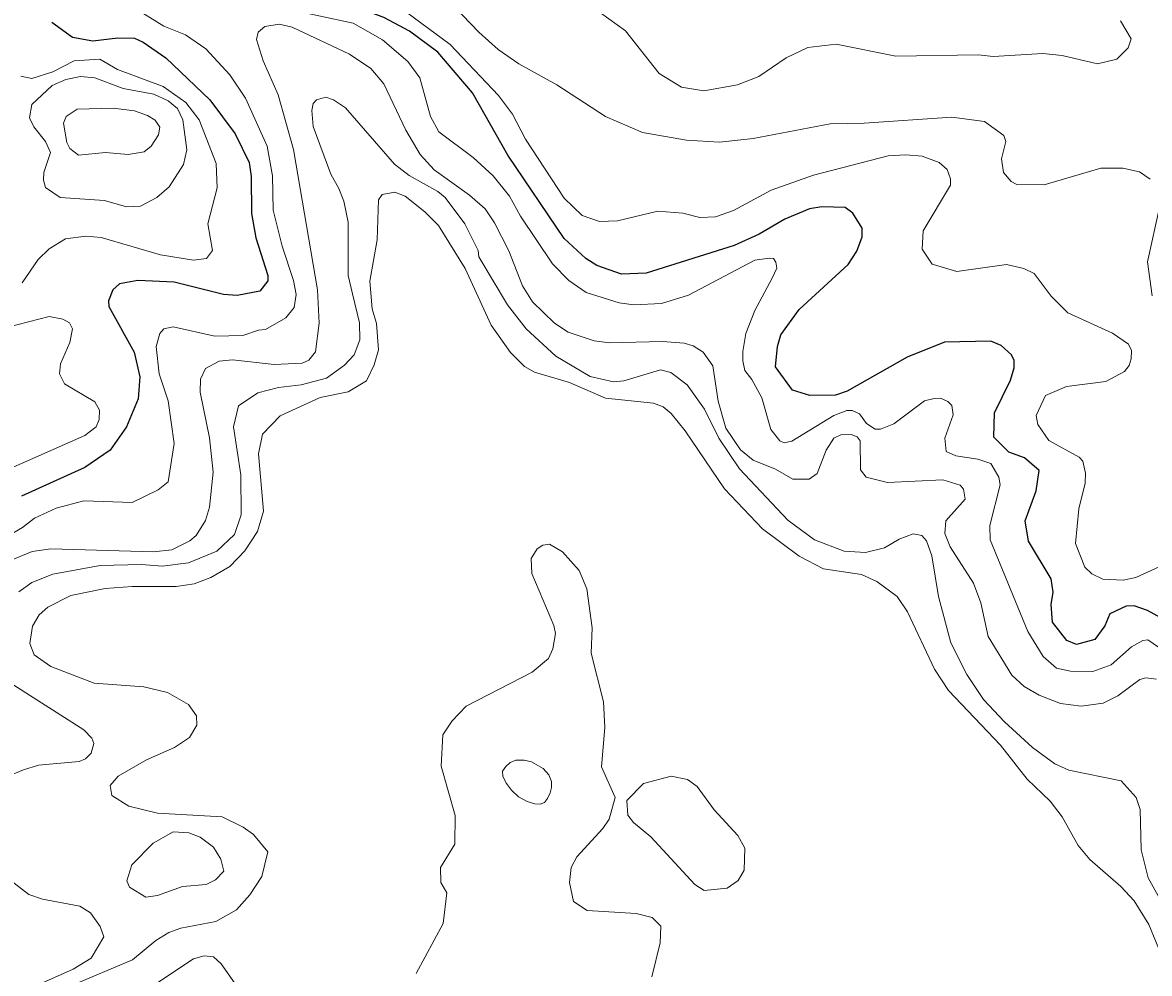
# Model space of a CAD drawing. Extents: x 673.6 to 698.9, y 7012 to 7040.1.
# Drawn here: x 693.729 to 695.502, y 7022.803 to 7024.299 of the extents above; entities that cross this region are included whole.
import ezdxf

# ---------------------------------------------------------------- set-up
doc = ezdxf.new("R2010")
doc.units = 0
doc.header["$LTSCALE"] = 0.032
doc.layers.add('1', color=7, linetype='Continuous', lineweight=25)
doc.layers.add('2', color=7, linetype='Continuous', lineweight=13)

msp = doc.modelspace()

# ---------------------------------------------------------------- linework, layer by layer
at = {"layer": '1'}
for points in [[(694.4922, 7024.0904), (694.4366, 7024.1885), (694.3822, 7024.2526), (694.3377, 7024.2858), (694.2971, 7024.307), (694.215, 7024.3384)], [(693.7749, 7024.3), (693.8073, 7024.276), (693.8394, 7024.2705), (693.8784, 7024.2753), (693.9048, 7024.2745), (693.9186, 7024.2685), (693.9541, 7024.2436), (694.0235, 7024.1774), (694.0632, 7024.124), (694.0853, 7024.0791), (694.0884, 7024.0568), (694.0892, 7023.9989), (694.0957, 7023.9602), (694.1145, 7023.901), (694.1146, 7023.8929), (694.1023, 7023.8765), (694.0666, 7023.8695), (694.0449, 7023.8713), (693.9672, 7023.8908), (693.91, 7023.8933), (693.8813, 7023.8882), (693.8706, 7023.8784), (693.8641, 7023.8612), (693.8644, 7023.8522), (693.9043, 7023.7806), (693.9132, 7023.7416), (693.9108, 7023.707), (693.8923, 7023.663), (693.8665, 7023.6262), (693.8266, 7023.5992), (693.7273, 7023.5537)], [(695.5243, 7023.36), (695.4987, 7023.3741), (695.4776, 7023.3812), (695.4654, 7023.3808), (695.4392, 7023.3684), (695.4317, 7023.3497), (695.4157, 7023.3281), (695.3872, 7023.3206), (695.3717, 7023.3265), (695.3492, 7023.3555), (695.3473, 7023.3833), (695.3505, 7023.403), (695.3469, 7023.4239), (695.3113, 7023.4828), (695.3062, 7023.5151), (695.3234, 7023.562), (695.3282, 7023.5943), (695.3053, 7023.6141), (695.2805, 7023.6231), (695.2568, 7023.6466), (695.258, 7023.6849), (695.2832, 7023.7363), (695.2889, 7023.756), (695.2889, 7023.7671), (695.2845, 7023.776), (695.2686, 7023.791), (695.2523, 7023.7979), (695.1792, 7023.7963), (695.1205, 7023.7728), (695.0264, 7023.7192), (695.0079, 7023.7129), (694.9672, 7023.7124), (694.94, 7023.7204), (694.9134, 7023.7572), (694.9166, 7023.7896), (694.9216, 7023.8076), (694.9506, 7023.8475), (695.0276, 7023.9186), (695.0412, 7023.9393), (695.0498, 7023.9618), (695.0498, 7023.9754), (695.035, 7023.9992), (695.0231, 7024.0082), (694.9862, 7024.009), (694.9668, 7024.0058), (694.9282, 7023.9897), (694.8876, 7023.9662), (694.8482, 7023.9481), (694.71, 7023.9047), (694.671, 7023.9032), (694.6323, 7023.9167), (694.6148, 7023.928), (694.581, 7023.9593), (694.4922, 7024.0904)]]:
    msp.add_lwpolyline(points, dxfattribs=at)
at = {"layer": '2'}
for points in [[(694.3091, 7024.333), (694.4014, 7024.2646), (694.4776, 7024.1844), (694.4994, 7024.155), (694.5201, 7024.1156), (694.581, 7024.0229), (694.6091, 7023.9954), (694.6365, 7023.9861), (694.6649, 7023.9872), (694.7282, 7024.0025), (694.7676, 7023.9993), (694.7946, 7023.9926), (694.8192, 7023.9932), (694.8472, 7024.0035), (694.9064, 7024.0356), (694.973, 7024.0588), (695.0909, 7024.0895), (695.1184, 7024.0912), (695.144, 7024.0888), (695.1707, 7024.0788), (695.1836, 7024.0681), (695.1887, 7024.0534), (695.1887, 7024.0431), (695.146, 7023.9712), (695.1444, 7023.9428), (695.1601, 7023.9187), (695.1989, 7023.9072), (695.2771, 7023.9186), (695.3041, 7023.912), (695.3204, 7023.9044), (695.3471, 7023.8688), (695.3733, 7023.8423), (695.4434, 7023.8102), (695.4686, 7023.7931), (695.4733, 7023.783), (695.473, 7023.7699), (695.47, 7023.7596), (695.4627, 7023.75), (695.433, 7023.7345), (695.3711, 7023.7264), (695.338, 7023.712), (695.3235, 7023.6808), (695.326, 7023.6664), (695.3436, 7023.6413), (695.3911, 7023.6153), (695.3972, 7023.6089), (695.4012, 7023.5902), (695.4008, 7023.5743), (695.3908, 7023.5341)], [(694.4467, 7024.2839), (694.3953, 7024.3381)], [(693.9182, 7024.3139), (693.9511, 7024.2935), (693.9852, 7024.2796), (694.0172, 7024.2579), (694.055, 7024.2169), (694.0793, 7024.18), (694.1138, 7024.1045), (694.122, 7024.0581), (694.1229, 7024.0038), (694.1372, 7023.9471), (694.1551, 7023.8933), (694.159, 7023.871)], [(695.0053, 7023.6808), (694.9392, 7023.6403), (694.9269, 7023.6376), (694.92, 7023.6408), (694.906, 7023.6585), (694.8919, 7023.7086), (694.8762, 7023.7374), (694.8651, 7023.7518), (694.8618, 7023.7667), (694.8618, 7023.7817), (694.8669, 7023.8098), (694.881, 7023.8458), (694.9083, 7023.897), (694.9153, 7023.9128), (694.914, 7023.9219), (694.9101, 7023.9277), (694.9042, 7023.9286), (694.8807, 7023.9253), (694.7766, 7023.8704), (694.7342, 7023.8572), (694.6904, 7023.8547), (694.6674, 7023.858), (694.6156, 7023.8745), (694.5883, 7023.893), (694.5623, 7023.9195), (694.5123, 7023.9946), (694.4949, 7024.0258), (694.4691, 7024.0582), (694.4375, 7024.0866), (694.3837, 7024.1272), (694.3708, 7024.1512), (694.3538, 7024.2124), (694.3347, 7024.2378), (694.2949, 7024.2718), (694.2489, 7024.2982), (694.1409, 7024.3211)], [(694.6381, 7024.3147), (694.6774, 7024.286), (694.7304, 7024.2191), (694.7657, 7024.1976), (694.8004, 7024.1917), (694.8538, 7024.2014), (694.8872, 7024.2142), (694.9304, 7024.2438), (694.9644, 7024.2597), (695.0087, 7024.2653), (695.1027, 7024.2461), (695.2322, 7024.2482), (695.2557, 7024.2458), (695.334, 7024.2506), (695.3645, 7024.2474), (695.42, 7024.2344), (695.4505, 7024.2413), (695.4685, 7024.2593), (695.4728, 7024.2736), (695.4564, 7024.3019)], [(694.5872, 7023.8119), (694.5656, 7023.8261), (694.531, 7023.8597), (694.5155, 7023.8848), (694.4937, 7023.9397), (694.4715, 7023.9841), (694.4565, 7024.0058), (694.432, 7024.0276), (694.3762, 7024.0672), (694.3544, 7024.0914), (694.332, 7024.1298), (694.2973, 7024.2027), (694.2767, 7024.2267), (694.2434, 7024.2492), (694.1527, 7024.292), (694.1327, 7024.2966), (694.1097, 7024.2928), (694.0993, 7024.2843), (694.0968, 7024.2726), (694.1074, 7024.2389), (694.1309, 7024.1852), (694.1549, 7024.0995), (694.1926, 7023.8784), (694.1952, 7023.8262), (694.1899, 7023.7811), (694.179, 7023.768), (694.1687, 7023.7634), (694.1246, 7023.761), (694.0593, 7023.7683), (694.0379, 7023.7665), (694.0165, 7023.7545), (694.0088, 7023.738), (694.0082, 7023.7176), (694.0227, 7023.6456), (694.0284, 7023.5916), (694.0227, 7023.5364), (694.0164, 7023.5156), (694.0017, 7023.4921), (693.9919, 7023.4837), (693.9637, 7023.4695), (693.9345, 7023.4663), (693.773, 7023.4709), (693.7436, 7023.467), (693.6995, 7023.4484)], [(694.7042, 7024.1264), (694.646, 7024.1514), (694.5695, 7024.2011), (694.5095, 7024.234), (694.4773, 7024.257), (694.4467, 7024.2839)], [(693.7281, 7023.8898), (693.7534, 7023.9264), (693.7708, 7023.9429), (693.7961, 7023.9589), (693.8284, 7023.9631), (693.8522, 7023.9607), (693.9459, 7023.9336), (693.9977, 7023.9253), (694.0182, 7023.9277), (694.0276, 7023.9403), (694.0202, 7023.9822), (694.0349, 7024.0391), (694.0334, 7024.0774), (694.0067, 7024.1461), (693.9854, 7024.1735), (693.95, 7024.1983), (693.8781, 7024.2254), (693.8505, 7024.2416), (693.8099, 7024.2391), (693.7764, 7024.2218), (693.7432, 7024.2113), (693.7258, 7024.2147)], [(694.4916, 7023.8549), (694.4467, 7023.9305), (694.4456, 7023.9402), (694.4246, 7023.9825), (694.3935, 7024.0236), (694.3822, 7024.0331), (694.3368, 7024.0583), (694.3138, 7024.0762), (694.2371, 7024.1652), (694.2178, 7024.1774), (694.206, 7024.1816), (694.1911, 7024.1774), (694.1862, 7024.1717), (694.1837, 7024.1607), (694.1858, 7024.1354), (694.2138, 7024.0607), (694.2265, 7024.038), (694.2344, 7024.0181), (694.2412, 7023.9848), (694.2412, 7023.901), (694.2478, 7023.8723), (694.2589, 7023.8267), (694.2595, 7023.8), (694.2503, 7023.776), (694.2353, 7023.76), (694.2072, 7023.7394), (694.1669, 7023.7288), (694.1316, 7023.7247), (694.0987, 7023.7164), (694.0687, 7023.6959), (694.0605, 7023.6627), (694.072, 7023.5876), (694.0728, 7023.5246), (694.0624, 7023.4934), (694.0343, 7023.4674), (693.9897, 7023.4488), (693.9482, 7023.4438), (693.9157, 7023.4462), (693.8506, 7023.4445), (693.7762, 7023.4311), (693.7431, 7023.4178), (693.7228, 7023.4034)], [(695.5031, 7024.0528), (695.4859, 7024.0642), (695.4599, 7024.0699), (695.4253, 7024.0699), (695.3363, 7024.0436), (695.2931, 7024.0445), (695.2843, 7024.0492), (695.2722, 7024.0632), (695.2692, 7024.0848), (695.2757, 7024.1122), (695.2729, 7024.1213), (695.2421, 7024.1432), (695.1907, 7024.1504), (695.0531, 7024.1406), (694.9994, 7024.1397), (694.8785, 7024.1168), (694.8255, 7024.111), (694.7733, 7024.1142), (694.7042, 7024.1264)], [(694.1054, 7022.9553), (694.1146, 7022.9939), (694.0919, 7023.0215), (694.0757, 7023.033), (694.0426, 7023.0491), (693.9408, 7023.0548), (693.8962, 7023.066), (693.8694, 7023.0826), (693.8665, 7023.0984), (693.8794, 7023.113), (693.9236, 7023.139), (693.9676, 7023.1585), (693.9912, 7023.174), (694.0027, 7023.1936), (694.0026, 7023.2084), (693.9896, 7023.2258), (693.9568, 7023.245), (693.9196, 7023.2539), (693.8416, 7023.2597), (693.7731, 7023.2859), (693.7472, 7023.3043), (693.74, 7023.3221), (693.7445, 7023.3493), (693.7549, 7023.3672), (693.7685, 7023.3793), (693.8045, 7023.3976), (693.8588, 7023.4083), (693.9011, 7023.4116), (693.9704, 7023.4117), (693.9987, 7023.4157), (694.0251, 7023.4256), (694.0549, 7023.4433), (694.0787, 7023.468), (694.0984, 7023.4982), (694.1079, 7023.5301), (694.0998, 7023.6207), (694.1061, 7023.6515), (694.1339, 7023.6805), (694.1969, 7023.7089), (694.2413, 7023.718), (694.2698, 7023.7355), (694.2822, 7023.7606), (694.2888, 7023.784), (694.2855, 7023.8254), (694.279, 7023.8484), (694.275, 7023.892), (694.2865, 7023.9573), (694.2889, 7024.0202), (694.2948, 7024.0285), (694.3147, 7024.0321), (694.3307, 7024.0262), (694.3615, 7024.0015), (694.383, 7023.9797), (694.4252, 7023.9121), (694.4658, 7023.8231), (694.4967, 7023.7798), (694.5183, 7023.7581), (694.5342, 7023.7489), (694.5891, 7023.7328), (694.6457, 7023.7083), (694.7216, 7023.7002), (694.7366, 7023.6942), (694.7494, 7023.684), (694.7712, 7023.6569), (694.8333, 7023.5654), (694.8927, 7023.5023), (694.9509, 7023.4593), (694.9888, 7023.4397), (695.0489, 7023.4305), (695.0727, 7023.4194), (695.1048, 7023.396), (695.1212, 7023.3717), (695.1637, 7023.2817), (695.1857, 7023.2479), (695.2673, 7023.1621), (695.3094, 7023.1087), (695.3456, 7023.0739), (695.3647, 7023.049), (695.3897, 7023.0043), (695.408, 7022.9821), (695.4569, 7022.9397), (695.4777, 7022.9172), (695.5009, 7022.88), (695.5248, 7022.8211)], [(695.5061, 7023.8691), (695.4985, 7023.9224), (695.5182, 7024.0107)], [(694.159, 7023.871), (694.1563, 7023.8508), (694.1431, 7023.8345), (694.111, 7023.816), (694.0997, 7023.8152), (694.0754, 7023.8068)], [(694.6747, 7023.7352), (694.6586, 7023.7339), (694.6217, 7023.7421), (694.568, 7023.7744), (694.5212, 7023.817), (694.4916, 7023.8549)], [(693.7045, 7023.5955), (693.8266, 7023.6493), (693.8444, 7023.6632), (693.8493, 7023.6745), (693.85, 7023.6891), (693.8425, 7023.7025), (693.7948, 7023.7308), (693.787, 7023.7465), (693.7883, 7023.7619), (693.8032, 7023.7955), (693.8072, 7023.8174), (693.8026, 7023.8267), (693.7922, 7023.8324), (693.7705, 7023.8364), (693.7058, 7023.8196)], [(694.0754, 7023.8068), (694.031, 7023.8054), (693.9657, 7023.8202), (693.9512, 7023.8174), (693.9445, 7023.8099), (693.9389, 7023.7892), (693.9438, 7023.7461), (693.9578, 7023.7039), (693.9675, 7023.6369), (693.9577, 7023.5764), (693.9419, 7023.5637), (693.9012, 7023.5438), (693.825, 7023.5465), (693.7815, 7023.5348), (693.7474, 7023.5193), (693.7289, 7023.5044), (693.6954, 7023.4852)], [(694.784, 7023.7903), (694.7696, 7023.7946), (694.7356, 7023.7971), (694.6524, 7023.7954), (694.628, 7023.7982), (694.5872, 7023.8119)], [(695.5127, 7023.2656), (695.4963, 7023.2679), (695.4868, 7023.2654), (695.4522, 7023.2398), (695.4287, 7023.2283), (695.3945, 7023.2235), (695.3619, 7023.2274), (695.3285, 7023.2407), (695.3048, 7023.2544), (695.2854, 7023.2721), (695.2479, 7023.3329), (695.2364, 7023.3859), (695.2251, 7023.4167), (695.1884, 7023.474), (695.18, 7023.4951), (695.1815, 7023.5152), (695.2117, 7023.5492), (695.2094, 7023.5646), (695.204, 7023.5713), (695.1769, 7023.5795), (695.0898, 7023.5753), (695.0561, 7023.5838), (695.0472, 7023.5952), (695.0466, 7023.6407), (695.0417, 7023.6474), (695.0324, 7023.6508), (695.0162, 7023.6501), (695.0051, 7023.6453), (694.9932, 7023.6261), (694.9792, 7023.5894), (694.9662, 7023.5808), (694.9408, 7023.5806), (694.9134, 7023.5965), (694.8785, 7023.6104), (694.8586, 7023.6268), (694.8354, 7023.6607), (694.8231, 7023.7031), (694.8148, 7023.759), (694.7994, 7023.7805), (694.784, 7023.7903)], [(695.5289, 7022.9001), (695.4996, 7022.9532), (695.4886, 7022.9971), (695.487, 7023.0605), (695.4811, 7023.0795), (695.4574, 7023.1058), (695.3747, 7023.1228), (695.3527, 7023.1325), (695.3179, 7023.1583), (695.2736, 7023.1986), (695.2408, 7023.2339), (695.2142, 7023.2733), (695.1893, 7023.3228), (695.1698, 7023.3957), (695.1592, 7023.4598), (695.1512, 7023.4838), (695.1437, 7023.4918), (695.1299, 7023.4946), (695.1081, 7023.4864), (695.0849, 7023.4724), (695.0551, 7023.4652), (695.0214, 7023.4675), (694.9747, 7023.485), (694.9329, 7023.5162), (694.857, 7023.5971), (694.8243, 7023.6449), (694.8017, 7023.691), (694.7742, 7023.7291), (694.7488, 7023.7482), (694.7327, 7023.7526), (694.6747, 7023.7352)], [(695.5259, 7023.3095), (695.4991, 7023.3278), (695.4915, 7023.3268), (695.4735, 7023.3167), (695.4418, 7023.2885), (695.4126, 7023.2778), (695.3777, 7023.2785), (695.3557, 7023.2829), (695.3344, 7023.3013), (695.3102, 7023.3406), (695.2511, 7023.4852), (695.2504, 7023.5078), (695.2667, 7023.5719), (695.265, 7023.5837), (695.2524, 7023.605), (695.2318, 7023.6121), (695.1969, 7023.6172), (695.1821, 7023.624), (695.1797, 7023.6453), (695.1928, 7023.682), (695.191, 7023.6967), (695.1845, 7023.7029), (695.1728, 7023.7081), (695.163, 7023.7074), (695.148, 7023.7041), (695.0996, 7023.6679), (695.0786, 7023.6591), (695.0701, 7023.6593)], [(695.0701, 7023.6593), (695.0567, 7023.6683), (695.0456, 7023.6833), (695.0339, 7023.6885), (695.0258, 7023.6885), (695.0053, 7023.6808)], [(695.3908, 7023.5341), (695.3854, 7023.4794), (695.4002, 7023.4419), (695.411, 7023.4315), (695.4286, 7023.4231), (695.4606, 7023.4219)], [(694.7187, 7022.7974), (694.7319, 7022.8508), (694.7331, 7022.877), (694.7191, 7022.8906), (694.694, 7022.8972), (694.6172, 7022.9017), (694.5955, 7022.9162), (694.5892, 7022.9459), (694.5921, 7022.9692), (694.6006, 7022.9862), (694.6419, 7023.0308), (694.6516, 7023.0454), (694.6611, 7023.0796), (694.6396, 7023.1278), (694.6447, 7023.1898), (694.643, 7023.23), (694.6235, 7023.3066), (694.6249, 7023.3467), (694.6168, 7023.408), (694.6044, 7023.437), (694.5781, 7023.4661), (694.5576, 7023.4781), (694.5475, 7023.4768), (694.5382, 7023.4712), (694.5289, 7023.4556), (694.5302, 7023.432), (694.5645, 7023.3504), (694.5673, 7023.3377), (694.5629, 7023.3135), (694.5562, 7023.2986), (694.5303, 7023.2766), (694.4268, 7023.2231), (694.4045, 7023.2002), (694.3901, 7023.1782), (694.3875, 7023.129), (694.4095, 7023.0513), (694.4088, 7023.0061), (694.3863, 7022.9692), (694.3866, 7022.9461), (694.3965, 7022.9297), (694.3903, 7022.8813), (694.3479, 7022.8024)], [(695.4606, 7023.4219), (695.4804, 7023.4259), (695.5294, 7023.4485)], [(693.7152, 7023.2564), (693.8249, 7023.1863), (693.8376, 7023.1732), (693.8408, 7023.1647), (693.8369, 7023.1496), (693.828, 7023.1403), (693.8178, 7023.1365), (693.7536, 7023.1305), (693.7302, 7023.1234), (693.7016, 7023.1111)], [(693.6665, 7022.9821), (693.7388, 7022.9271), (693.7603, 7022.9195), (693.8188, 7022.9085), (693.8358, 7022.8983), (693.8511, 7022.8764), (693.8566, 7022.8605), (693.8369, 7022.8266), (693.8085, 7022.8095), (693.7552, 7022.7861), (693.7336, 7022.7719), (693.7062, 7022.7387)], [(693.9589, 7022.8674), (693.9779, 7022.874), (694.0326, 7022.8847), (694.0651, 7022.9026), (694.0864, 7022.9263), (694.1054, 7022.9553)], [(693.8049, 7022.783), (693.9015, 7022.824), (693.9383, 7022.8547), (693.9589, 7022.8674)], [(694.062, 7022.7879), (694.041, 7022.818), (694.0292, 7022.8289), (694.0144, 7022.8306), (693.9975, 7022.8255), (693.9382, 7022.7866)]]:
    msp.add_lwpolyline(points, dxfattribs=at)
for points in [[(693.7648, 7024.1121), (693.7466, 7024.1352), (693.7397, 7024.1491), (693.7434, 7024.17), (693.7751, 7024.2001), (693.7967, 7024.2097), (693.82, 7024.2145), (693.8423, 7024.2121), (693.8868, 7024.1953), (693.9355, 7024.1864), (693.9577, 7024.1761), (693.9727, 7024.1637), (693.9811, 7024.1459), (693.9872, 7024.0988), (693.982, 7024.076), (693.9593, 7024.0404), (693.9401, 7024.0236), (693.9143, 7024.0102), (693.8921, 7024.0091), (693.8574, 7024.0189), (693.7879, 7024.0239), (693.7648, 7024.0394), (693.7615, 7024.0511), (693.7622, 7024.0632), (693.7729, 7024.0945)], [(693.8594, 7024.0946), (693.8948, 7024.0913), (693.92, 7024.0956), (693.9313, 7024.1045), (693.9428, 7024.1227), (693.9447, 7024.1344), (693.9375, 7024.1455), (693.9252, 7024.1527), (693.9048, 7024.1604), (693.8714, 7024.1644), (693.8148, 7024.1627), (693.7973, 7024.1515), (693.7934, 7024.1406), (693.7983, 7024.1102), (693.8029, 7024.101), (693.8167, 7024.0905)], [(694.4838, 7023.121), (694.4843, 7023.1127), (694.4901, 7023.1016), (694.4979, 7023.0911), (694.5091, 7023.0808), (694.5227, 7023.0735), (694.5345, 7023.0695), (694.543, 7023.0692), (694.5501, 7023.072), (694.5548, 7023.078), (694.5588, 7023.0871), (694.5611, 7023.0956), (694.5611, 7023.1049), (694.5568, 7023.1154), (694.5478, 7023.1255), (694.5297, 7023.1358), (694.5182, 7023.1383), (694.5051, 7023.1385), (694.4961, 7023.1348), (694.4893, 7023.1285)], [(694.7175, 7023.0175), (694.6901, 7023.0405), (694.6813, 7023.0519), (694.6795, 7023.0749), (694.7058, 7023.1014), (694.7494, 7023.1134), (694.775, 7023.1082), (694.7901, 7023.0969), (694.817, 7023.0602), (694.854, 7023.02), (694.8649, 7023), (694.8641, 7022.9655), (694.8548, 7022.949), (694.8374, 7022.9367), (694.8014, 7022.9333), (694.7863, 7022.9429)], [(693.9341, 7023.0078), (693.9656, 7023.0255), (693.9906, 7023.0238), (694.0081, 7023.0174), (694.0292, 7023.0016), (694.0409, 7022.9824), (694.0455, 7022.9638), (694.0321, 7022.9498), (694.0178, 7022.9427), (693.9802, 7022.9394), (693.9411, 7022.9256), (693.9227, 7022.9229), (693.8969, 7022.9384), (693.8929, 7022.9486), (693.9009, 7022.9734)]]:
    msp.add_lwpolyline(points, close=True, dxfattribs=at)

doc.saveas('drawing.dxf')
